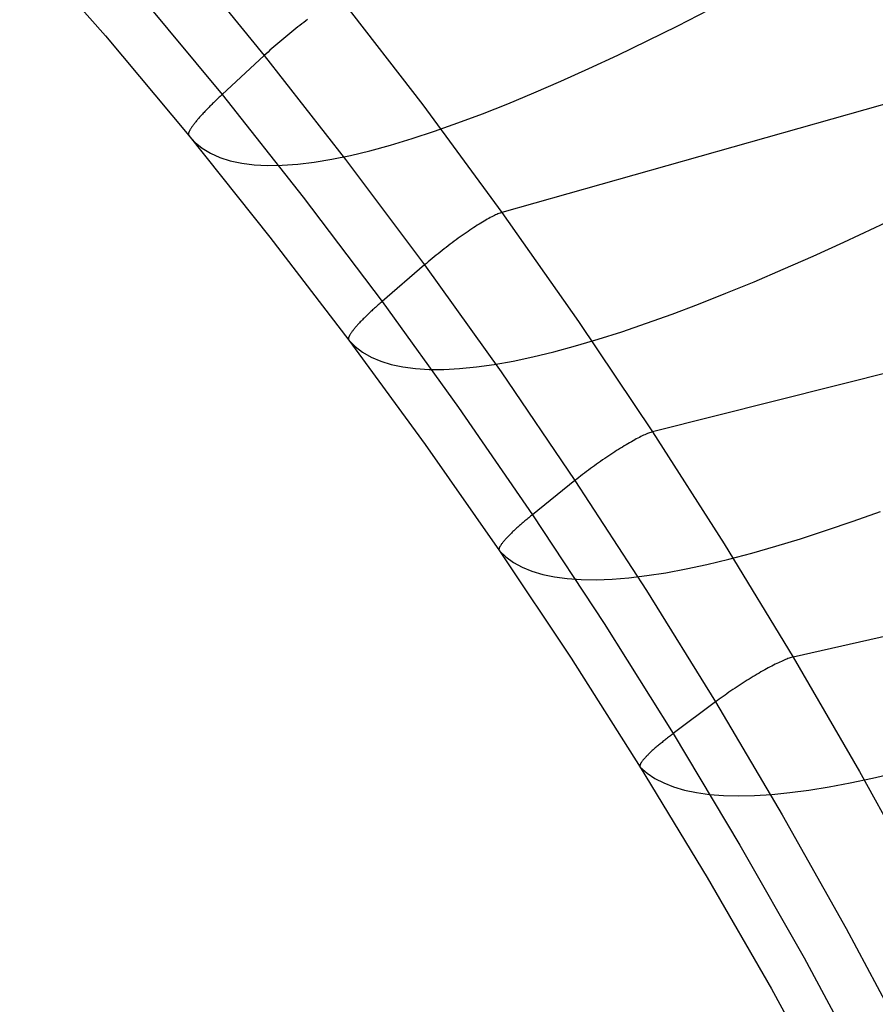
# Model space of a CAD drawing. Header units: millimetres. Extents: x 119 to 175.9, y -203.1 to -153.8.
# Tile 372 of 377: x 167.2 to 170.1, y -166.9 to -163.5. Entities that reach past the tile are written whole.
import ezdxf

# ---------------------------------------------------------------- set-up
doc = ezdxf.new("R2010")
doc.units = ezdxf.units.MM
doc.header["$MEASUREMENT"] = 0
doc.layers.add('Livello 03', color=5, linetype='Continuous', true_color=0x0000ff)

msp = doc.modelspace()

# ---------------------------------------------------------------- linework, layer by layer
at = {"layer": 'Livello 03'}
for p, q in [((167.2035, -163.2133, 56.3182), (167.4976, -163.55, 56.2386)), ((167.7563, -163.266, 55.9299), (168.0435, -163.617, 55.8491)), ((167.6116, -163.4049, 55.9939), (167.8983, -163.7516, 55.9133)), ((168.3074, -163.4236, 56.0125), (168.5876, -163.7871, 55.9249)), ((169.4631, -163.5149, 61.8715), (169.5701, -163.4604, 62.069)), ((168.1723, -163.5085, 55.8515), (168.1655, -163.5138, 55.8486)), ((168.179, -163.5034, 55.8547), (168.1723, -163.5085, 55.8515)), ((168.1856, -163.4984, 55.8582), (168.179, -163.5034, 55.8547)), ((168.1922, -163.4935, 55.8619), (168.1856, -163.4984, 55.8582)), ((171.1904, -163.4966, 62.3533), (168.8594, -164.1562, 55.834)), ((168.131, -163.5411, 55.8387), (168.1241, -163.5468, 55.8377)), ((168.138, -163.5355, 55.8401), (168.131, -163.5411, 55.8387)), ((168.1449, -163.5299, 55.8418), (168.138, -163.5355, 55.8401)), ((168.1518, -163.5245, 55.8438), (168.1449, -163.5299, 55.8418)), ((168.1586, -163.5191, 55.846), (168.1518, -163.5245, 55.8438)), ((168.1655, -163.5138, 55.8486), (168.1586, -163.5191, 55.846)), ((169.3587, -163.5667, 61.6713), (169.4631, -163.5149, 61.8715)), ((167.4976, -163.55, 56.2386), (167.7841, -163.8925, 56.156)), ((168.0896, -163.5758, 55.837), (168.0828, -163.5817, 55.8378)), ((168.0965, -163.5699, 55.8365), (168.0896, -163.5758, 55.837)), ((168.1033, -163.5641, 55.8363), (168.0965, -163.5699, 55.8365)), ((168.1102, -163.5583, 55.8365), (168.1033, -163.5641, 55.8363)), ((168.1172, -163.5525, 55.8369), (168.1102, -163.5583, 55.8365)), ((168.1241, -163.5468, 55.8377), (168.1172, -163.5525, 55.8369)), ((169.2571, -163.6157, 61.4686), (169.3587, -163.5667, 61.6713)), ((168.0499, -163.6112, 55.8464), (168.0435, -163.617, 55.8491)), ((168.0563, -163.6053, 55.8441), (168.0499, -163.6112, 55.8464)), ((168.0628, -163.5994, 55.8421), (168.0563, -163.6053, 55.8441)), ((168.0694, -163.5935, 55.8403), (168.0628, -163.5994, 55.8421)), ((168.0761, -163.5876, 55.8389), (168.0694, -163.5935, 55.8403)), ((168.0828, -163.5817, 55.8378), (168.0761, -163.5876, 55.8389)), ((168.0435, -163.617, 55.8491), (167.8983, -163.7516, 55.9133)), ((168.0435, -163.617, 55.8491), (168.3228, -163.974, 55.7651)), ((169.1582, -163.6619, 61.2634), (169.2571, -163.6157, 61.4686)), ((169.0623, -163.7052, 61.0558), (169.1582, -163.6619, 61.2634)), ((168.9693, -163.7455, 60.8459), (169.0623, -163.7052, 61.0558)), ((168.8793, -163.783, 60.634), (168.9693, -163.7455, 60.8459)), ((167.8692, -163.7793, 55.9302), (167.866, -163.7824, 55.9325)), ((167.8723, -163.7762, 55.9279), (167.8692, -163.7793, 55.9302)), ((167.8755, -163.7732, 55.9258), (167.8723, -163.7762, 55.9279)), ((167.8787, -163.7701, 55.9237), (167.8755, -163.7732, 55.9258)), ((167.8819, -163.767, 55.9217), (167.8787, -163.7701, 55.9237)), ((167.8852, -163.7639, 55.9199), (167.8819, -163.767, 55.9217)), ((167.8884, -163.7608, 55.9181), (167.8852, -163.7639, 55.9199)), ((167.8917, -163.7577, 55.9164), (167.8884, -163.7608, 55.9181)), ((167.895, -163.7547, 55.9148), (167.8917, -163.7577, 55.9164)), ((167.8983, -163.7516, 55.9133), (167.895, -163.7547, 55.9148)), ((167.8983, -163.7516, 55.9133), (168.1772, -164.1042, 55.8295)), ((167.8367, -163.8124, 55.961), (167.834, -163.8153, 55.9643)), ((167.8395, -163.8095, 55.9577), (167.8367, -163.8124, 55.961)), ((167.8422, -163.8065, 55.9545), (167.8395, -163.8095, 55.9577)), ((167.8451, -163.8036, 55.9515), (167.8422, -163.8065, 55.9545)), ((167.8479, -163.8006, 55.9485), (167.8451, -163.8036, 55.9515)), ((167.8509, -163.7976, 55.9456), (167.8479, -163.8006, 55.9485)), ((167.8538, -163.7946, 55.9428), (167.8509, -163.7976, 55.9456)), ((167.8568, -163.7916, 55.9401), (167.8538, -163.7946, 55.9428)), ((167.8599, -163.7885, 55.9375), (167.8568, -163.7916, 55.9401)), ((167.8629, -163.7855, 55.9349), (167.8599, -163.7885, 55.9375)), ((167.866, -163.7824, 55.9325), (167.8629, -163.7855, 55.9349)), ((168.5876, -163.7871, 55.9249), (168.8594, -164.1562, 55.834)), ((168.7925, -163.8174, 60.42), (168.8793, -163.783, 60.634)), ((167.8065, -163.847, 56.0103), (167.8046, -163.8494, 56.0146)), ((167.8084, -163.8446, 56.0061), (167.8065, -163.847, 56.0103)), ((167.8104, -163.8421, 56.002), (167.8084, -163.8446, 56.0061)), ((167.8125, -163.8396, 55.9979), (167.8104, -163.8421, 56.002)), ((167.8146, -163.8371, 55.9938), (167.8125, -163.8396, 55.9979)), ((167.8168, -163.8345, 55.9899), (167.8146, -163.8371, 55.9938)), ((167.8191, -163.8319, 55.986), (167.8168, -163.8345, 55.9899)), ((167.8214, -163.8292, 55.9822), (167.8191, -163.8319, 55.986)), ((167.8238, -163.8265, 55.9785), (167.8214, -163.8292, 55.9822)), ((167.8263, -163.8237, 55.9748), (167.8238, -163.8265, 55.9785)), ((167.8288, -163.8209, 55.9712), (167.8263, -163.8237, 55.9748)), ((167.8314, -163.8181, 55.9677), (167.8288, -163.8209, 55.9712)), ((167.834, -163.8153, 55.9643), (167.8314, -163.8181, 55.9677)), ((168.7087, -163.8489, 60.2042), (168.7925, -163.8174, 60.42)), ((167.7841, -163.882, 56.0984), (167.7837, -163.8832, 56.1033)), ((167.7846, -163.8807, 56.0936), (167.7841, -163.882, 56.0984)), ((167.7851, -163.8793, 56.0888), (167.7846, -163.8807, 56.0936)), ((167.7858, -163.8779, 56.0839), (167.7851, -163.8793, 56.0888)), ((167.7865, -163.8764, 56.0791), (167.7858, -163.8779, 56.0839)), ((167.7873, -163.8749, 56.0743), (167.7865, -163.8764, 56.0791)), ((167.7881, -163.8733, 56.0695), (167.7873, -163.8749, 56.0743)), ((167.7891, -163.8716, 56.0648), (167.7881, -163.8733, 56.0695)), ((167.7901, -163.8699, 56.06), (167.7891, -163.8716, 56.0648)), ((167.7912, -163.8681, 56.0553), (167.7901, -163.8699, 56.06)), ((167.7924, -163.8663, 56.0506), (167.7912, -163.8681, 56.0553)), ((167.7936, -163.8643, 56.046), (167.7924, -163.8663, 56.0506)), ((167.795, -163.8624, 56.0414), (167.7936, -163.8643, 56.046)), ((167.7964, -163.8603, 56.0368), (167.795, -163.8624, 56.0414)), ((167.7979, -163.8583, 56.0323), (167.7964, -163.8603, 56.0368)), ((167.7994, -163.8561, 56.0278), (167.7979, -163.8583, 56.0323)), ((167.8011, -163.8539, 56.0233), (167.7994, -163.8561, 56.0278)), ((167.8028, -163.8517, 56.019), (167.8011, -163.8539, 56.0233)), ((167.8046, -163.8494, 56.0146), (167.8028, -163.8517, 56.019)), ((168.5509, -163.9027, 59.7675), (168.6282, -163.8773, 59.9867)), ((168.6282, -163.8773, 59.9867), (168.7087, -163.8489, 60.2042)), ((167.7829, -163.8875, 56.1226), (167.7828, -163.8884, 56.1275)), ((167.7828, -163.8884, 56.1275), (167.7829, -163.8892, 56.1323)), ((167.783, -163.8865, 56.1178), (167.7829, -163.8875, 56.1226)), ((167.7829, -163.8892, 56.1323), (167.783, -163.89, 56.1371)), ((167.7831, -163.8854, 56.113), (167.783, -163.8865, 56.1178)), ((167.783, -163.89, 56.1371), (167.7832, -163.8907, 56.1418)), ((167.7834, -163.8844, 56.1081), (167.7831, -163.8854, 56.113)), ((167.7832, -163.8907, 56.1418), (167.7834, -163.8914, 56.1466)), ((167.7837, -163.8832, 56.1033), (167.7834, -163.8844, 56.1081)), ((167.7834, -163.8914, 56.1466), (167.7837, -163.892, 56.1513)), ((167.7837, -163.892, 56.1513), (167.7841, -163.8925, 56.156)), ((167.7841, -163.8925, 56.156), (168.0629, -164.2408, 56.0701)), ((167.7841, -163.8925, 56.156), (167.8056, -163.9156, 56.3819)), ((167.8056, -163.9156, 56.3819), (167.8305, -163.9358, 56.6085)), ((168.4769, -163.9251, 59.5469), (168.5509, -163.9027, 59.7675)), ((167.8305, -163.9358, 56.6085), (167.859, -163.9531, 56.8355)), ((168.3391, -163.9605, 59.1018), (168.4063, -163.9443, 59.325)), ((168.4063, -163.9443, 59.325), (168.4769, -163.9251, 59.5469)), ((167.859, -163.9531, 56.8355), (167.8911, -163.9674, 57.0629)), ((167.8911, -163.9674, 57.0629), (167.9267, -163.9788, 57.2905)), ((167.9267, -163.9788, 57.2905), (167.9659, -163.9872, 57.5181)), ((168.1581, -163.9904, 58.4266), (168.2149, -163.9835, 58.6525)), ((168.2149, -163.9835, 58.6525), (168.2753, -163.9735, 58.8776)), ((168.2753, -163.9735, 58.8776), (168.3391, -163.9605, 59.1018)), ((168.3228, -163.974, 55.7651), (168.5938, -164.3364, 55.6777)), ((167.9659, -163.9872, 57.5181), (168.0086, -163.9926, 57.7457)), ((168.0086, -163.9926, 57.7457), (168.0549, -163.9949, 57.9731)), ((168.0549, -163.9949, 57.9731), (168.1047, -163.9942, 58.2001)), ((168.1047, -163.9942, 58.2001), (168.1581, -163.9904, 58.4266)), ((168.1772, -164.1042, 55.8295), (168.448, -164.4623, 55.7423)), ((168.7985, -164.1858, 55.7324), (168.7928, -164.1891, 55.7265)), ((168.804, -164.1825, 55.7385), (168.7985, -164.1858, 55.7324)), ((168.8093, -164.1795, 55.7448), (168.804, -164.1825, 55.7385)), ((168.8145, -164.1766, 55.7513), (168.8093, -164.1795, 55.7448)), ((168.8195, -164.1738, 55.758), (168.8145, -164.1766, 55.7513)), ((168.8244, -164.1713, 55.7649), (168.8195, -164.1738, 55.758)), ((168.8291, -164.1689, 55.7719), (168.8244, -164.1713, 55.7649)), ((168.8335, -164.1667, 55.7792), (168.8291, -164.1689, 55.7719)), ((168.8378, -164.1646, 55.7866), (168.8335, -164.1667, 55.7792)), ((168.8419, -164.1628, 55.7942), (168.8378, -164.1646, 55.7866)), ((168.8458, -164.1611, 55.8019), (168.8419, -164.1628, 55.7942)), ((168.8495, -164.1596, 55.8097), (168.8458, -164.1611, 55.8019)), ((168.853, -164.1583, 55.8177), (168.8495, -164.1596, 55.8097)), ((168.8563, -164.1572, 55.8258), (168.853, -164.1583, 55.8177)), ((168.8594, -164.1562, 55.834), (168.8563, -164.1572, 55.8258)), ((168.8594, -164.1562, 55.834), (169.1225, -164.5306, 55.7396)), ((170.1414, -164.2082, 61.7352), (170.252, -164.1553, 61.924)), ((168.7498, -164.2167, 55.6923), (168.7433, -164.2212, 55.6884)), ((168.7563, -164.2124, 55.6964), (168.7498, -164.2167, 55.6923)), ((168.7627, -164.2082, 55.7008), (168.7563, -164.2124, 55.6964)), ((168.7689, -164.2041, 55.7054), (168.7627, -164.2082, 55.7008)), ((168.7751, -164.2001, 55.7103), (168.7689, -164.2041, 55.7054)), ((168.7811, -164.1963, 55.7155), (168.7751, -164.2001, 55.7103)), ((168.7871, -164.1927, 55.7209), (168.7811, -164.1963, 55.7155)), ((168.7928, -164.1891, 55.7265), (168.7871, -164.1927, 55.7209)), ((170.0334, -164.2586, 61.5436), (170.1414, -164.2082, 61.7352)), ((168.0629, -164.2408, 56.0701), (168.3337, -164.5946, 55.9808)), ((168.7026, -164.25, 55.6712), (168.6956, -164.2551, 55.6693)), ((168.7095, -164.2449, 55.6733), (168.7026, -164.25, 55.6712)), ((168.7164, -164.24, 55.6758), (168.7095, -164.2449, 55.6733)), ((168.7232, -164.2351, 55.6785), (168.7164, -164.24, 55.6758)), ((168.7299, -164.2304, 55.6815), (168.7232, -164.2351, 55.6785)), ((168.7366, -164.2257, 55.6848), (168.7299, -164.2304, 55.6815)), ((168.7433, -164.2212, 55.6884), (168.7366, -164.2257, 55.6848)), ((168.6539, -164.287, 55.6645), (168.647, -164.2924, 55.6648)), ((168.6608, -164.2815, 55.6646), (168.6539, -164.287, 55.6645)), ((168.6678, -164.2761, 55.6649), (168.6608, -164.2815, 55.6646)), ((168.6747, -164.2708, 55.6656), (168.6678, -164.2761, 55.6649)), ((168.6817, -164.2655, 55.6665), (168.6747, -164.2708, 55.6656)), ((168.6887, -164.2603, 55.6678), (168.6817, -164.2655, 55.6665)), ((168.6956, -164.2551, 55.6693), (168.6887, -164.2603, 55.6678)), ((169.9281, -164.3063, 61.3493), (170.0334, -164.2586, 61.5436)), ((168.6132, -164.32, 55.6707), (168.6066, -164.3255, 55.6727)), ((168.6198, -164.3145, 55.6689), (168.6132, -164.32, 55.6707)), ((168.6265, -164.3089, 55.6674), (168.6198, -164.3145, 55.6689)), ((168.6333, -164.3034, 55.6662), (168.6265, -164.3089, 55.6674)), ((168.6401, -164.2979, 55.6654), (168.6333, -164.3034, 55.6662)), ((168.647, -164.2924, 55.6648), (168.6401, -164.2979, 55.6654)), ((171.7277, -164.3162, 61.9728), (169.3768, -164.9101, 55.6418)), ((169.8255, -164.3515, 61.1525), (169.9281, -164.3063, 61.3493)), ((168.5938, -164.3364, 55.6777), (168.448, -164.4623, 55.7423)), ((168.6001, -164.331, 55.6751), (168.5938, -164.3364, 55.6777)), ((168.5938, -164.3364, 55.6777), (168.8564, -164.7042, 55.5869)), ((168.6066, -164.3255, 55.6727), (168.6001, -164.331, 55.6751)), ((169.7257, -164.394, 60.9532), (169.8255, -164.3515, 61.1525)), ((169.6288, -164.4339, 60.7516), (169.7257, -164.394, 60.9532)), ((169.5349, -164.471, 60.5478), (169.6288, -164.4339, 60.7516)), ((168.4187, -164.4883, 55.7591), (168.4156, -164.4911, 55.7615)), ((168.4219, -164.4854, 55.7569), (168.4187, -164.4883, 55.7591)), ((168.4251, -164.4825, 55.7548), (168.4219, -164.4854, 55.7569)), ((168.4283, -164.4796, 55.7527), (168.4251, -164.4825, 55.7548)), ((168.4315, -164.4767, 55.7508), (168.4283, -164.4796, 55.7527)), ((168.4348, -164.4738, 55.7489), (168.4315, -164.4767, 55.7508)), ((168.438, -164.4709, 55.7471), (168.4348, -164.4738, 55.7489)), ((168.4413, -164.4681, 55.7454), (168.438, -164.4709, 55.7471)), ((168.4446, -164.4652, 55.7438), (168.4413, -164.4681, 55.7454)), ((168.448, -164.4623, 55.7423), (168.4446, -164.4652, 55.7438)), ((168.448, -164.4623, 55.7423), (168.7105, -164.8258, 55.6516)), ((169.4441, -164.5053, 60.3419), (169.5349, -164.471, 60.5478)), ((168.3808, -164.5246, 55.7963), (168.3783, -164.5273, 55.7998)), ((168.3835, -164.5219, 55.7929), (168.3808, -164.5246, 55.7963)), ((168.3862, -164.5192, 55.7896), (168.3835, -164.5219, 55.7929)), ((168.3889, -164.5165, 55.7864), (168.3862, -164.5192, 55.7896)), ((168.3917, -164.5138, 55.7833), (168.3889, -164.5165, 55.7864)), ((168.3945, -164.511, 55.7803), (168.3917, -164.5138, 55.7833)), ((168.3974, -164.5082, 55.7773), (168.3945, -164.511, 55.7803)), ((168.4004, -164.5054, 55.7745), (168.3974, -164.5082, 55.7773)), ((168.4033, -164.5026, 55.7717), (168.4004, -164.5054, 55.7745)), ((168.4063, -164.4997, 55.769), (168.4033, -164.5026, 55.7717)), ((168.4094, -164.4969, 55.7664), (168.4063, -164.4997, 55.769)), ((168.4124, -164.494, 55.7639), (168.4094, -164.4969, 55.7664)), ((168.4156, -164.4911, 55.7615), (168.4124, -164.494, 55.7639)), ((169.3563, -164.5369, 60.134), (169.4441, -164.5053, 60.3419)), ((168.3505, -164.5582, 55.851), (168.3488, -164.5603, 55.8554)), ((168.3522, -164.5561, 55.8467), (168.3505, -164.5582, 55.851)), ((168.354, -164.5539, 55.8425), (168.3522, -164.5561, 55.8467)), ((168.3559, -164.5517, 55.8383), (168.354, -164.5539, 55.8425)), ((168.3578, -164.5494, 55.8341), (168.3559, -164.5517, 55.8383)), ((168.3598, -164.5471, 55.83), (168.3578, -164.5494, 55.8341)), ((168.3619, -164.5448, 55.826), (168.3598, -164.5471, 55.83)), ((168.364, -164.5424, 55.822), (168.3619, -164.5448, 55.826)), ((168.3662, -164.54, 55.8182), (168.364, -164.5424, 55.822)), ((168.3685, -164.5375, 55.8143), (168.3662, -164.54, 55.8182)), ((168.3709, -164.535, 55.8106), (168.3685, -164.5375, 55.8143)), ((168.3733, -164.5324, 55.8069), (168.3709, -164.535, 55.8106)), ((168.3757, -164.5299, 55.8033), (168.3733, -164.5324, 55.8069)), ((168.3783, -164.5273, 55.7998), (168.3757, -164.5299, 55.8033)), ((169.1225, -164.5306, 55.7396), (169.3768, -164.9101, 55.6418)), ((169.2717, -164.5657, 59.9242), (169.3563, -164.5369, 60.134)), ((168.3325, -164.5889, 55.9435), (168.3324, -164.5898, 55.9483)), ((168.3324, -164.5898, 55.9483), (168.3324, -164.5907, 55.953)), ((168.3324, -164.5907, 55.953), (168.3324, -164.5915, 55.9577)), ((168.3324, -164.5915, 55.9577), (168.3325, -164.5922, 55.9623)), ((168.3326, -164.5879, 55.9388), (168.3325, -164.5889, 55.9435)), ((168.3325, -164.5922, 55.9623), (168.3327, -164.5929, 55.967)), ((168.3329, -164.5869, 55.9341), (168.3326, -164.5879, 55.9388)), ((168.3332, -164.5858, 55.9293), (168.3329, -164.5869, 55.9341)), ((168.3336, -164.5846, 55.9246), (168.3332, -164.5858, 55.9293)), ((168.3341, -164.5834, 55.9199), (168.3336, -164.5846, 55.9246)), ((168.3346, -164.5821, 55.9151), (168.3341, -164.5834, 55.9199)), ((168.3352, -164.5808, 55.9104), (168.3346, -164.5821, 55.9151)), ((168.3359, -164.5794, 55.9057), (168.3352, -164.5808, 55.9104)), ((168.3367, -164.578, 55.901), (168.3359, -164.5794, 55.9057)), ((168.3376, -164.5764, 55.8963), (168.3367, -164.578, 55.901)), ((168.3385, -164.5749, 55.8917), (168.3376, -164.5764, 55.8963)), ((168.3395, -164.5732, 55.887), (168.3385, -164.5749, 55.8917)), ((168.3406, -164.5716, 55.8824), (168.3395, -164.5732, 55.887)), ((168.3418, -164.5698, 55.8778), (168.3406, -164.5716, 55.8824)), ((168.343, -164.568, 55.8732), (168.3418, -164.5698, 55.8778)), ((168.3444, -164.5662, 55.8687), (168.343, -164.568, 55.8732)), ((168.3458, -164.5642, 55.8642), (168.3444, -164.5662, 55.8687)), ((168.3473, -164.5623, 55.8598), (168.3458, -164.5642, 55.8642)), ((168.3488, -164.5603, 55.8554), (168.3473, -164.5623, 55.8598)), ((169.1121, -164.6147, 59.4995), (169.1903, -164.5916, 59.7127)), ((169.1903, -164.5916, 59.7127), (169.2717, -164.5657, 59.9242)), ((168.3327, -164.5929, 55.967), (168.333, -164.5935, 55.9716)), ((168.333, -164.5935, 55.9716), (168.3333, -164.5941, 55.9763)), ((168.3333, -164.5941, 55.9763), (168.3337, -164.5946, 55.9808)), ((168.3337, -164.5946, 55.9808), (168.5964, -164.9538, 55.888)), ((168.3337, -164.5946, 55.9808), (168.3557, -164.6168, 56.2013)), ((168.3557, -164.6168, 56.2013), (168.3813, -164.6364, 56.4223)), ((169.0373, -164.6349, 59.2849), (169.1121, -164.6147, 59.4995)), ((168.3813, -164.6364, 56.4223), (168.4105, -164.6532, 56.6438)), ((168.4105, -164.6532, 56.6438), (168.4432, -164.6672, 56.8655)), ((168.8978, -164.6666, 58.8518), (168.9658, -164.6522, 59.069)), ((168.9658, -164.6522, 59.069), (169.0373, -164.6349, 59.2849)), ((168.4432, -164.6672, 56.8655), (168.4795, -164.6785, 57.0874)), ((168.4795, -164.6785, 57.0874), (168.5193, -164.687, 57.3093)), ((168.5193, -164.687, 57.3093), (168.5628, -164.6927, 57.5311)), ((168.5628, -164.6927, 57.5311), (168.6098, -164.6956, 57.7526)), ((168.6603, -164.6955, 57.9738), (168.7144, -164.6926, 58.1944)), ((168.7144, -164.6926, 58.1944), (168.7721, -164.6869, 58.4144)), ((168.7721, -164.6869, 58.4144), (168.8332, -164.6782, 58.6336)), ((168.8332, -164.6782, 58.6336), (168.8978, -164.6666, 58.8518)), ((168.6098, -164.6956, 57.7526), (168.6603, -164.6955, 57.9738)), ((168.8564, -164.7042, 55.5869), (169.1105, -165.0772, 55.4927)), ((168.7105, -164.8258, 55.6516), (168.9646, -165.1944, 55.5575)), ((169.3317, -164.9287, 55.5616), (169.3265, -164.9314, 55.5553)), ((169.3367, -164.9262, 55.5681), (169.3317, -164.9287, 55.5616)), ((169.3416, -164.9239, 55.5747), (169.3367, -164.9262, 55.5681)), ((169.3463, -164.9216, 55.5816), (169.3416, -164.9239, 55.5747)), ((169.3508, -164.9196, 55.5886), (169.3463, -164.9216, 55.5816)), ((169.3551, -164.9177, 55.5958), (169.3508, -164.9196, 55.5886)), ((169.3593, -164.916, 55.6031), (169.3551, -164.9177, 55.5958)), ((169.3632, -164.9145, 55.6106), (169.3593, -164.916, 55.6031)), ((169.3669, -164.9131, 55.6182), (169.3632, -164.9145, 55.6106)), ((169.3704, -164.9119, 55.6259), (169.3669, -164.9131, 55.6182)), ((169.3737, -164.9109, 55.6338), (169.3704, -164.9119, 55.6259)), ((169.3768, -164.9101, 55.6418), (169.3737, -164.9109, 55.6338)), ((169.3768, -164.9101, 55.6418), (169.6224, -165.2944, 55.5406)), ((168.5964, -164.9538, 55.888), (168.8508, -165.3181, 55.7917)), ((169.2733, -164.9619, 55.5088), (169.2668, -164.9659, 55.5048)), ((169.2797, -164.958, 55.513), (169.2733, -164.9619, 55.5088)), ((169.2859, -164.9542, 55.5174), (169.2797, -164.958, 55.513)), ((169.2921, -164.9505, 55.5222), (169.2859, -164.9542, 55.5174)), ((169.2982, -164.947, 55.5271), (169.2921, -164.9505, 55.5222)), ((169.3041, -164.9436, 55.5323), (169.2982, -164.947, 55.5271)), ((169.3099, -164.9403, 55.5377), (169.3041, -164.9436, 55.5323)), ((169.3156, -164.9372, 55.5434), (169.3099, -164.9403, 55.5377)), ((169.3211, -164.9342, 55.5492), (169.3156, -164.9372, 55.5434)), ((169.3265, -164.9314, 55.5553), (169.3211, -164.9342, 55.5492)), ((169.2194, -164.9967, 55.4849), (169.2124, -165.0015, 55.4832)), ((169.2263, -164.9921, 55.4869), (169.2194, -164.9967, 55.4849)), ((169.2332, -164.9875, 55.4892), (169.2263, -164.9921, 55.4869)), ((169.24, -164.983, 55.4917), (169.2332, -164.9875, 55.4892)), ((169.2468, -164.9785, 55.4946), (169.24, -164.983, 55.4917)), ((169.2535, -164.9742, 55.4977), (169.2468, -164.9785, 55.4946)), ((169.2602, -164.97, 55.5012), (169.2535, -164.9742, 55.4977)), ((169.2668, -164.9659, 55.5048), (169.2602, -164.97, 55.5012)), ((169.1706, -165.0311, 55.479), (169.1637, -165.0362, 55.4794)), ((169.1776, -165.0261, 55.479), (169.1706, -165.0311, 55.479)), ((169.1845, -165.021, 55.4792), (169.1776, -165.0261, 55.479)), ((169.1915, -165.0161, 55.4798), (169.1845, -165.021, 55.4792)), ((169.1985, -165.0112, 55.4806), (169.1915, -165.0161, 55.4798)), ((169.2055, -165.0063, 55.4817), (169.1985, -165.0112, 55.4806)), ((169.2124, -165.0015, 55.4832), (169.2055, -165.0063, 55.4817)), ((169.1299, -165.0618, 55.4855), (169.1233, -165.0669, 55.4876)), ((169.1365, -165.0567, 55.4837), (169.1299, -165.0618, 55.4855)), ((169.1432, -165.0515, 55.4822), (169.1365, -165.0567, 55.4837)), ((169.15, -165.0464, 55.4809), (169.1432, -165.0515, 55.4822)), ((169.1568, -165.0413, 55.48), (169.15, -165.0464, 55.4809)), ((169.1637, -165.0362, 55.4794), (169.1568, -165.0413, 55.48)), ((169.1105, -165.0772, 55.4927), (168.9646, -165.1944, 55.5575)), ((169.1168, -165.0721, 55.49), (169.1105, -165.0772, 55.4927)), ((169.1105, -165.0772, 55.4927), (169.356, -165.455, 55.3951)), ((169.1233, -165.0669, 55.4876), (169.1168, -165.0721, 55.49)), ((172.2237, -165.1537, 61.5759), (169.8593, -165.6834, 55.4363)), ((168.958, -165.1997, 55.5606), (168.9547, -165.2024, 55.5623)), ((168.9613, -165.197, 55.559), (168.958, -165.1997, 55.5606)), ((168.9646, -165.1944, 55.5575), (168.9613, -165.197, 55.559)), ((168.9646, -165.1944, 55.5575), (169.2103, -165.5679, 55.4601)), ((170.0653, -165.2167, 60.2323), (170.1599, -165.1828, 60.43)), ((168.917, -165.2345, 55.5895), (168.9141, -165.2371, 55.5923)), ((168.92, -165.2319, 55.5867), (168.917, -165.2345, 55.5895)), ((168.923, -165.2292, 55.5841), (168.92, -165.2319, 55.5867)), ((168.926, -165.2266, 55.5815), (168.923, -165.2292, 55.5841)), ((168.9291, -165.2239, 55.579), (168.926, -165.2266, 55.5815)), ((168.9322, -165.2212, 55.5766), (168.9291, -165.2239, 55.579)), ((168.9353, -165.2185, 55.5743), (168.9322, -165.2212, 55.5766)), ((168.9385, -165.2159, 55.5721), (168.9353, -165.2185, 55.5743)), ((168.9417, -165.2132, 55.57), (168.9385, -165.2159, 55.5721)), ((168.9449, -165.2105, 55.5679), (168.9417, -165.2132, 55.57)), ((168.9482, -165.2078, 55.566), (168.9449, -165.2105, 55.5679)), ((168.9514, -165.2051, 55.5641), (168.9482, -165.2078, 55.566)), ((168.9547, -165.2024, 55.5623), (168.9514, -165.2051, 55.5641)), ((169.9738, -165.248, 60.0325), (170.0653, -165.2167, 60.2323)), ((168.883, -165.2668, 55.6326), (168.8807, -165.2691, 55.6364)), ((168.8852, -165.2645, 55.6288), (168.883, -165.2668, 55.6326)), ((168.8876, -165.2621, 55.6251), (168.8852, -165.2645, 55.6288)), ((168.89, -165.2598, 55.6215), (168.8876, -165.2621, 55.6251)), ((168.8924, -165.2573, 55.6179), (168.89, -165.2598, 55.6215)), ((168.8949, -165.2549, 55.6145), (168.8924, -165.2573, 55.6179)), ((168.8975, -165.2524, 55.6111), (168.8949, -165.2549, 55.6145)), ((168.9002, -165.2499, 55.6077), (168.8975, -165.2524, 55.6111)), ((168.9028, -165.2474, 55.6045), (168.9002, -165.2499, 55.6077)), ((168.9056, -165.2449, 55.6013), (168.9028, -165.2474, 55.6045)), ((168.9084, -165.2423, 55.5982), (168.9056, -165.2449, 55.6013)), ((168.9112, -165.2397, 55.5952), (168.9084, -165.2423, 55.5982)), ((168.9141, -165.2371, 55.5923), (168.9112, -165.2397, 55.5952)), ((169.8853, -165.2768, 59.8308), (169.9738, -165.248, 60.0325)), ((168.8536, -165.3023, 55.7138), (168.8528, -165.3037, 55.7184)), ((168.8544, -165.3009, 55.7092), (168.8536, -165.3023, 55.7138)), ((168.8554, -165.2994, 55.7046), (168.8544, -165.3009, 55.7092)), ((168.8564, -165.2979, 55.7001), (168.8554, -165.2994, 55.7046)), ((168.8575, -165.2963, 55.6956), (168.8564, -165.2979, 55.7001)), ((168.8586, -165.2947, 55.6911), (168.8575, -165.2963, 55.6956)), ((168.8599, -165.293, 55.6866), (168.8586, -165.2947, 55.6911)), ((168.8612, -165.2913, 55.6822), (168.8599, -165.293, 55.6866)), ((168.8626, -165.2895, 55.6778), (168.8612, -165.2913, 55.6822)), ((168.8641, -165.2877, 55.6734), (168.8626, -165.2895, 55.6778)), ((168.8656, -165.2858, 55.6691), (168.8641, -165.2877, 55.6734)), ((168.8673, -165.2838, 55.6648), (168.8656, -165.2858, 55.6691)), ((168.869, -165.2819, 55.6606), (168.8673, -165.2838, 55.6648)), ((168.8708, -165.2798, 55.6564), (168.869, -165.2819, 55.6606)), ((168.8726, -165.2778, 55.6523), (168.8708, -165.2798, 55.6564)), ((168.8745, -165.2756, 55.6482), (168.8726, -165.2778, 55.6523)), ((168.8765, -165.2735, 55.6442), (168.8745, -165.2756, 55.6482)), ((168.8786, -165.2713, 55.6403), (168.8765, -165.2735, 55.6442)), ((168.8807, -165.2691, 55.6364), (168.8786, -165.2713, 55.6403)), ((169.6224, -165.2944, 55.5406), (169.8593, -165.6834, 55.4363)), ((169.8001, -165.3029, 59.6272), (169.8853, -165.2768, 59.8308)), ((168.8495, -165.3126, 55.7553), (168.8494, -165.3135, 55.7599)), ((168.8494, -165.3135, 55.7599), (168.8494, -165.3143, 55.7645)), ((168.8494, -165.3143, 55.7645), (168.8494, -165.3151, 55.7691)), ((168.8494, -165.3151, 55.7691), (168.8496, -165.3158, 55.7737)), ((168.8496, -165.3117, 55.7507), (168.8495, -165.3126, 55.7553)), ((168.8499, -165.3107, 55.7461), (168.8496, -165.3117, 55.7507)), ((168.8496, -165.3158, 55.7737), (168.8498, -165.3164, 55.7782)), ((168.8498, -165.3164, 55.7782), (168.85, -165.317, 55.7827)), ((168.8502, -165.3097, 55.7415), (168.8499, -165.3107, 55.7461)), ((168.85, -165.317, 55.7827), (168.8504, -165.3176, 55.7872)), ((168.8505, -165.3086, 55.7368), (168.8502, -165.3097, 55.7415)), ((168.8504, -165.3176, 55.7872), (168.8508, -165.3181, 55.7917)), ((168.851, -165.3075, 55.7322), (168.8505, -165.3086, 55.7368)), ((168.8508, -165.3181, 55.7917), (169.0969, -165.6874, 55.692)), ((168.8508, -165.3181, 55.7917), (168.8734, -165.3394, 56.0065)), ((168.8515, -165.3063, 55.7276), (168.851, -165.3075, 55.7322)), ((168.8521, -165.305, 55.723), (168.8515, -165.3063, 55.7276)), ((168.8528, -165.3037, 55.7184), (168.8521, -165.305, 55.723)), ((169.6392, -165.3472, 59.2149), (169.718, -165.3264, 59.4218)), ((169.718, -165.3264, 59.4218), (169.8001, -165.3029, 59.6272)), ((168.8734, -165.3394, 56.0065), (168.8996, -165.3582, 56.2219)), ((168.8996, -165.3582, 56.2219), (168.9294, -165.3745, 56.4375)), ((169.4917, -165.3808, 58.7967), (169.5638, -165.3653, 59.0065)), ((169.5638, -165.3653, 59.0065), (169.6392, -165.3472, 59.2149)), ((168.9294, -165.3745, 56.4375), (168.9627, -165.3882, 56.6535)), ((168.9627, -165.3882, 56.6535), (168.9996, -165.3994, 56.8695)), ((168.9996, -165.3994, 56.8695), (169.04, -165.408, 57.0855)), ((169.2959, -165.4111, 58.1605), (169.3577, -165.4037, 58.3736)), ((169.3577, -165.4037, 58.3736), (169.423, -165.3936, 58.5857)), ((169.423, -165.3936, 58.5857), (169.4917, -165.3808, 58.7967)), ((169.04, -165.408, 57.0855), (169.0841, -165.4139, 57.3013)), ((169.0841, -165.4139, 57.3013), (169.1317, -165.4172, 57.5169)), ((169.1317, -165.4172, 57.5169), (169.1829, -165.4178, 57.732)), ((169.1829, -165.4178, 57.732), (169.2377, -165.4158, 57.9466)), ((169.2377, -165.4158, 57.9466), (169.2959, -165.4111, 58.1605)), ((169.356, -165.455, 55.3951), (169.5931, -165.8376, 55.2944)), ((169.2103, -165.5679, 55.4601), (169.4477, -165.9463, 55.3595)), ((169.0969, -165.6874, 55.692), (169.3348, -166.0615, 55.5892)), ((169.7979, -165.7082, 55.3412), (169.7922, -165.7111, 55.3358)), ((169.8034, -165.7055, 55.3469), (169.7979, -165.7082, 55.3412)), ((169.8088, -165.7029, 55.3527), (169.8034, -165.7055, 55.3469)), ((169.814, -165.7004, 55.3588), (169.8088, -165.7029, 55.3527)), ((169.8191, -165.6981, 55.365), (169.814, -165.7004, 55.3588)), ((169.824, -165.696, 55.3714), (169.8191, -165.6981, 55.365)), ((169.8287, -165.6939, 55.3781), (169.824, -165.696, 55.3714)), ((169.8332, -165.6921, 55.3848), (169.8287, -165.6939, 55.3781)), ((169.8375, -165.6904, 55.3918), (169.8332, -165.6921, 55.3848)), ((169.8417, -165.6888, 55.3989), (169.8375, -165.6904, 55.3918)), ((169.8456, -165.6874, 55.4061), (169.8417, -165.6888, 55.3989)), ((169.8493, -165.6862, 55.4135), (169.8456, -165.6874, 55.4061)), ((169.8529, -165.6851, 55.421), (169.8493, -165.6862, 55.4135)), ((169.8562, -165.6842, 55.4286), (169.8529, -165.6851, 55.421)), ((169.8593, -165.6834, 55.4363), (169.8562, -165.6842, 55.4286)), ((169.8593, -165.6834, 55.4363), (170.0874, -166.0768, 55.329)), ((169.7425, -165.7384, 55.3008), (169.7359, -165.7423, 55.2975)), ((169.7491, -165.7346, 55.3043), (169.7425, -165.7384, 55.3008)), ((169.7556, -165.7309, 55.308), (169.7491, -165.7346, 55.3043)), ((169.762, -165.7273, 55.3121), (169.7556, -165.7309, 55.308)), ((169.7683, -165.7238, 55.3163), (169.762, -165.7273, 55.3121)), ((169.7744, -165.7205, 55.3208), (169.7683, -165.7238, 55.3163)), ((169.7805, -165.7172, 55.3256), (169.7744, -165.7205, 55.3208)), ((169.7864, -165.7141, 55.3306), (169.7805, -165.7172, 55.3256)), ((169.7922, -165.7111, 55.3358), (169.7864, -165.7141, 55.3306)), ((169.6879, -165.772, 55.2825), (169.6809, -165.7765, 55.2815)), ((169.6948, -165.7675, 55.2838), (169.6879, -165.772, 55.2825)), ((169.7018, -165.7631, 55.2854), (169.6948, -165.7675, 55.2838)), ((169.7087, -165.7588, 55.2873), (169.7018, -165.7631, 55.2854)), ((169.7155, -165.7546, 55.2895), (169.7087, -165.7588, 55.2873)), ((169.7224, -165.7504, 55.2919), (169.7155, -165.7546, 55.2895)), ((169.7292, -165.7463, 55.2946), (169.7224, -165.7504, 55.2919)), ((169.7359, -165.7423, 55.2975), (169.7292, -165.7463, 55.2946)), ((169.6325, -165.8091, 55.2825), (169.6257, -165.8139, 55.2838)), ((169.6393, -165.8044, 55.2815), (169.6325, -165.8091, 55.2825)), ((169.6462, -165.7996, 55.2808), (169.6393, -165.8044, 55.2815)), ((169.6531, -165.7949, 55.2803), (169.6462, -165.7996, 55.2808)), ((169.66, -165.7903, 55.2802), (169.6531, -165.7949, 55.2803)), ((169.6669, -165.7856, 55.2804), (169.66, -165.7903, 55.2802)), ((169.6739, -165.781, 55.2808), (169.6669, -165.7856, 55.2804)), ((169.6809, -165.7765, 55.2815), (169.6739, -165.781, 55.2808)), ((169.5931, -165.8376, 55.2944), (169.4477, -165.9463, 55.3595)), ((169.5994, -165.8329, 55.2917), (169.5931, -165.8376, 55.2944)), ((169.5931, -165.8376, 55.2944), (169.8216, -166.2247, 55.1907)), ((169.6059, -165.8281, 55.2893), (169.5994, -165.8329, 55.2917)), ((169.6124, -165.8234, 55.2872), (169.6059, -165.8281, 55.2893)), ((169.619, -165.8186, 55.2853), (169.6124, -165.8234, 55.2872)), ((169.6257, -165.8139, 55.2838), (169.619, -165.8186, 55.2853)), ((169.4063, -165.9786, 55.3859), (169.4033, -165.9811, 55.3885)), ((169.4093, -165.9762, 55.3834), (169.4063, -165.9786, 55.3859)), ((169.4124, -165.9737, 55.3809), (169.4093, -165.9762, 55.3834)), ((169.4155, -165.9712, 55.3785), (169.4124, -165.9737, 55.3809)), ((169.4186, -165.9687, 55.3762), (169.4155, -165.9712, 55.3785)), ((169.4217, -165.9662, 55.374), (169.4186, -165.9687, 55.3762)), ((169.4249, -165.9637, 55.3719), (169.4217, -165.9662, 55.374)), ((169.4281, -165.9612, 55.3699), (169.4249, -165.9637, 55.3719)), ((169.4313, -165.9587, 55.3679), (169.4281, -165.9612, 55.3699)), ((169.4346, -165.9562, 55.3661), (169.4313, -165.9587, 55.3679)), ((169.4379, -165.9537, 55.3643), (169.4346, -165.9562, 55.3661)), ((169.4411, -165.9513, 55.3626), (169.4379, -165.9537, 55.3643)), ((169.4444, -165.9488, 55.361), (169.4411, -165.9513, 55.3626)), ((169.4477, -165.9463, 55.3595), (169.4444, -165.9488, 55.361)), ((169.4477, -165.9463, 55.3595), (169.6767, -166.3292, 55.2558)), ((169.3687, -166.0114, 55.43), (169.3665, -166.0136, 55.4336)), ((169.3711, -166.0092, 55.4263), (169.3687, -166.0114, 55.43)), ((169.3734, -166.007, 55.4228), (169.3711, -166.0092, 55.4263)), ((169.3759, -166.0048, 55.4193), (169.3734, -166.007, 55.4228)), ((169.3784, -166.0025, 55.4158), (169.3759, -166.0048, 55.4193)), ((169.381, -166.0002, 55.4125), (169.3784, -166.0025, 55.4158)), ((169.3836, -165.9979, 55.4092), (169.381, -166.0002, 55.4125)), ((169.3862, -165.9955, 55.406), (169.3836, -165.9979, 55.4092)), ((169.389, -165.9932, 55.4029), (169.3862, -165.9955, 55.406)), ((169.3917, -165.9908, 55.3999), (169.389, -165.9932, 55.4029)), ((169.3946, -165.9884, 55.3969), (169.3917, -165.9908, 55.3999)), ((169.3974, -165.986, 55.394), (169.3946, -165.9884, 55.3969)), ((169.4003, -165.9835, 55.3912), (169.3974, -165.986, 55.394)), ((169.4033, -165.9811, 55.3885), (169.4003, -165.9835, 55.3912)), ((169.3383, -166.0454, 55.5087), (169.3374, -166.0467, 55.5132)), ((169.3392, -166.044, 55.5042), (169.3383, -166.0454, 55.5087)), ((169.3402, -166.0426, 55.4998), (169.3392, -166.044, 55.5042)), ((169.3412, -166.0411, 55.4954), (169.3402, -166.0426, 55.4998)), ((169.3424, -166.0396, 55.491), (169.3412, -166.0411, 55.4954)), ((169.3436, -166.038, 55.4866), (169.3424, -166.0396, 55.491)), ((169.3449, -166.0364, 55.4823), (169.3436, -166.038, 55.4866)), ((169.3463, -166.0347, 55.478), (169.3449, -166.0364, 55.4823)), ((169.3478, -166.033, 55.4737), (169.3463, -166.0347, 55.478)), ((169.3493, -166.0312, 55.4695), (169.3478, -166.033, 55.4737)), ((169.3509, -166.0294, 55.4653), (169.3493, -166.0312, 55.4695)), ((169.3526, -166.0276, 55.4612), (169.3509, -166.0294, 55.4653)), ((169.3544, -166.0257, 55.4571), (169.3526, -166.0276, 55.4612)), ((169.3562, -166.0238, 55.453), (169.3544, -166.0257, 55.4571)), ((169.3581, -166.0218, 55.449), (169.3562, -166.0238, 55.453)), ((169.3601, -166.0198, 55.4451), (169.3581, -166.0218, 55.449)), ((169.3622, -166.0178, 55.4412), (169.3601, -166.0198, 55.4451)), ((169.3643, -166.0157, 55.4374), (169.3622, -166.0178, 55.4412)), ((169.3665, -166.0136, 55.4336), (169.3643, -166.0157, 55.4374)), ((169.3336, -166.0555, 55.5492), (169.3334, -166.0564, 55.5537)), ((169.3334, -166.0564, 55.5537), (169.3334, -166.0572, 55.5582)), ((169.3334, -166.0572, 55.5582), (169.3334, -166.058, 55.5627)), ((169.3334, -166.058, 55.5627), (169.3334, -166.0587, 55.5671)), ((169.3334, -166.0587, 55.5671), (169.3336, -166.0594, 55.5716)), ((169.3338, -166.0546, 55.5447), (169.3336, -166.0555, 55.5492)), ((169.3336, -166.0594, 55.5716), (169.3338, -166.06, 55.576)), ((169.3341, -166.0536, 55.5402), (169.3338, -166.0546, 55.5447)), ((169.3338, -166.06, 55.576), (169.3341, -166.0605, 55.5804)), ((169.3344, -166.0526, 55.5357), (169.3341, -166.0536, 55.5402)), ((169.3341, -166.0605, 55.5804), (169.3344, -166.0611, 55.5848)), ((169.3349, -166.0515, 55.5312), (169.3344, -166.0526, 55.5357)), ((169.3344, -166.0611, 55.5848), (169.3348, -166.0615, 55.5892)), ((169.3348, -166.0615, 55.5892), (169.5645, -166.4403, 55.4832)), ((169.3348, -166.0615, 55.5892), (169.3581, -166.0819, 55.7982)), ((169.3354, -166.0504, 55.5267), (169.3349, -166.0515, 55.5312)), ((169.336, -166.0492, 55.5221), (169.3354, -166.0504, 55.5267)), ((169.3367, -166.048, 55.5176), (169.336, -166.0492, 55.5221)), ((169.3374, -166.0467, 55.5132), (169.3367, -166.048, 55.5176)), ((170.0874, -166.0768, 55.329), (170.3067, -166.4744, 55.2188)), ((169.3581, -166.0819, 55.7982), (169.3848, -166.1, 56.0077)), ((169.3848, -166.1, 56.0077), (169.4151, -166.1158, 56.2175)), ((170.0557, -166.1154, 58.7128), (170.1316, -166.0993, 58.9149)), ((170.1316, -166.0993, 58.9149), (170.2109, -166.0806, 59.1156)), ((169.4151, -166.1158, 56.2175), (169.449, -166.1292, 56.4275)), ((169.449, -166.1292, 56.4275), (169.4865, -166.1402, 56.6375)), ((169.4865, -166.1402, 56.6375), (169.5275, -166.1488, 56.8475)), ((169.8483, -166.1489, 58.0987), (169.914, -166.1402, 58.3045)), ((169.914, -166.1402, 58.3045), (169.9832, -166.1291, 58.5093)), ((169.9832, -166.1291, 58.5093), (170.0557, -166.1154, 58.7128)), ((169.5275, -166.1488, 56.8475), (169.5721, -166.155, 57.0573)), ((169.5721, -166.155, 57.0573), (169.6202, -166.1587, 57.2667)), ((169.6202, -166.1587, 57.2667), (169.672, -166.16, 57.4757)), ((169.672, -166.16, 57.4757), (169.7272, -166.1588, 57.6841)), ((169.7272, -166.1588, 57.6841), (169.786, -166.1551, 57.8918)), ((169.786, -166.1551, 57.8918), (169.8483, -166.1489, 58.0987)), ((169.8216, -166.2247, 55.1907), (170.0415, -166.616, 55.0841)), ((169.6767, -166.3292, 55.2558), (169.8971, -166.7164, 55.1492)), ((169.5645, -166.4403, 55.4832), (169.7856, -166.8234, 55.3743)), ((170.0415, -166.616, 55.0841), (170.2527, -167.0113, 54.9745)), ((169.8971, -166.7164, 55.1492), (170.109, -167.1077, 55.0397)), ((169.7856, -166.8234, 55.3743), (169.9983, -167.2107, 55.2624))]:
    msp.add_line(p, q, dxfattribs=at)

doc.saveas('drawing.dxf')
